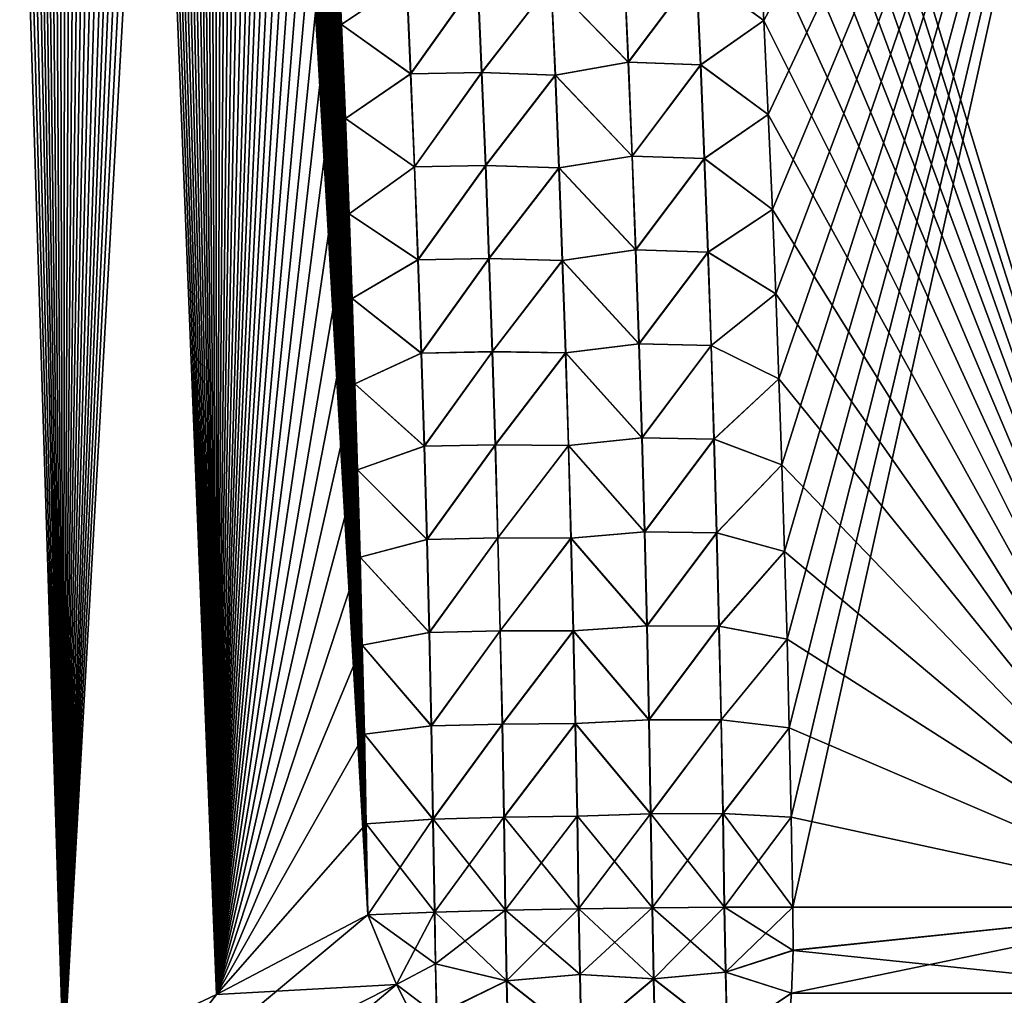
# Model space of a CAD drawing. Header units: metres. Extents: x -109 to 109, y -505 to 40.
# Tile 252 of 331: x 83.84 to 88.1, y -100.95 to -96.73. Entities that reach past the tile are written whole.
import ezdxf

# ---------------------------------------------------------------- set-up
doc = ezdxf.new("R2010")
doc.units = ezdxf.units.M
doc.layers.add('solid_K244224000C74', color=7, linetype='CONTINUOUS')

msp = doc.modelspace()

# ---------------------------------------------------------------- linework, layer by layer
at = {"layer": 'solid_K244224000C74'}
for points in [[(83.361465, -101.537476, 21.547916), (84.029671, -101.255295, 21.829725), (83.399841, -81.218079, 20.854233)], [(84.029671, -101.255295, 21.829725), (83.477341, -81.593956, 20.899754), (83.399841, -81.218079, 20.854233)], [(84.029671, -101.255295, 21.829725), (83.554245, -81.978004, 20.945732), (83.477341, -81.593956, 20.899754)], [(84.029671, -101.255295, 21.829725), (83.63044, -82.370728, 20.992132), (83.554245, -81.978004, 20.945732)], [(84.029671, -101.255295, 21.829725), (83.690857, -82.691277, 21.029539), (83.63044, -82.370728, 20.992132)], [(84.029671, -101.255295, 21.829725), (83.750961, -83.016876, 21.067247), (83.690857, -82.691277, 21.029539)], [(84.029671, -101.255295, 21.829725), (83.810692, -83.34771, 21.105238), (83.750961, -83.016876, 21.067247)], [(83.36142, -101.537498, -21.547897), (83.81076, -83.348076, -21.10528), (83.870041, -83.684433, -21.143518)], [(84.029671, -101.255295, 21.829725), (83.86998, -83.684067, 21.143478), (83.810692, -83.34771, 21.105238)], [(83.36142, -101.537498, -21.547897), (83.870041, -83.684433, -21.143518), (83.928795, -84.026604, -21.181978)], [(84.029671, -101.255295, 21.829725), (83.928734, -84.026245, 21.181938), (83.86998, -83.684067, 21.143478)], [(83.36142, -101.537498, -21.547897), (83.928795, -84.026604, -21.181978), (83.986938, -84.374878, -21.220625)], [(84.029671, -101.255295, 21.829725), (83.986885, -84.374527, 21.220587), (83.928734, -84.026245, 21.181938)], [(84.02964, -101.255302, -21.829714), (83.36142, -101.537498, -21.547897), (83.986938, -84.374878, -21.220625)], [(84.029671, -101.255295, 21.829725), (84.044334, -84.729202, 21.25939), (83.986885, -84.374527, 21.220587)], [(84.02964, -101.255302, -21.829714), (83.986938, -84.374878, -21.220625), (84.044395, -84.729553, -21.259426)], [(84.02964, -101.255302, -21.829714), (84.044395, -84.729553, -21.259426), (84.101273, -85.090256, -21.298418)], [(84.029671, -101.255295, 21.829725), (84.691742, -100.941628, 22.140448), (84.044334, -84.729202, 21.25939)], [(84.691742, -100.941628, 22.140448), (84.101219, -85.089912, 21.29838), (84.044334, -84.729202, 21.25939)], [(84.02964, -101.255302, -21.829714), (84.101273, -85.090256, -21.298418), (84.1577, -85.456604, -21.337633)], [(84.691742, -100.941628, 22.140448), (84.157646, -85.456261, 21.337597), (84.101219, -85.089912, 21.29838)], [(84.02964, -101.255302, -21.829714), (84.1577, -85.456604, -21.337633), (84.213562, -85.828926, -21.377028)], [(84.691742, -100.941628, 22.140448), (84.213509, -85.828598, 21.376991), (84.157646, -85.456261, 21.337597)], [(84.02964, -101.255302, -21.829714), (84.213562, -85.828926, -21.377028), (84.268745, -86.207573, -21.416553)], [(84.691742, -100.941628, 22.140448), (84.2687, -86.207245, 21.416521), (84.213509, -85.828598, 21.376991)], [(84.02964, -101.255302, -21.829714), (84.268745, -86.207573, -21.416553), (84.323151, -86.59288, -21.456167)], [(84.691742, -100.941628, 22.140448), (84.323105, -86.59256, 21.456135), (84.2687, -86.207245, 21.416521)], [(84.02964, -101.255302, -21.829714), (84.323151, -86.59288, -21.456167), (84.376663, -86.985191, -21.495817)], [(84.691742, -100.941628, 22.140448), (84.376625, -86.984886, 21.495787), (84.323105, -86.59256, 21.456135)], [(84.02964, -101.255302, -21.829714), (84.376663, -86.985191, -21.495817), (84.429222, -87.384727, -21.535469)], [(84.691742, -100.941628, 22.140448), (84.429184, -87.38443, 21.535439), (84.376625, -86.984886, 21.495787)], [(84.02964, -101.255302, -21.829714), (84.429222, -87.384727, -21.535469), (84.481125, -87.790657, -21.575232)], [(84.691742, -100.941628, 22.140448), (84.481087, -87.790359, 21.575203), (84.429184, -87.38443, 21.535439)], [(84.02964, -101.255302, -21.829714), (84.481125, -87.790657, -21.575232), (84.523857, -88.133858, -21.608437)], [(84.691742, -100.941628, 22.140448), (84.523819, -88.133568, 21.60841), (84.481087, -87.790359, 21.575203)], [(84.02964, -101.255302, -21.829714), (84.523857, -88.133858, -21.608437), (84.566017, -88.481789, -21.641665)], [(84.691742, -100.941628, 22.140448), (84.565979, -88.481506, 21.641638), (84.523819, -88.133568, 21.60841)], [(84.02964, -101.255302, -21.829714), (84.566017, -88.481789, -21.641665), (84.607521, -88.834686, -21.674873)], [(84.691742, -100.941628, 22.140448), (84.607491, -88.834419, 21.674849), (84.565979, -88.481506, 21.641638)], [(84.02964, -101.255302, -21.829714), (84.607521, -88.834686, -21.674873), (84.648293, -89.192787, -21.708025)], [(84.691742, -100.941628, 22.140448), (84.648262, -89.19252, 21.708), (84.607491, -88.834419, 21.674849)], [(84.02964, -101.255302, -21.829714), (84.648293, -89.192787, -21.708025), (84.68824, -89.556328, -21.741076)], [(84.691742, -100.941628, 22.140448), (84.688217, -89.556068, 21.741053), (84.648262, -89.19252, 21.708)], [(84.691734, -100.941628, -22.140444), (84.02964, -101.255302, -21.829714), (84.68824, -89.556328, -21.741076)], [(84.691742, -100.941628, 22.140448), (84.727264, -89.925278, 21.773964), (84.688217, -89.556068, 21.741053)], [(84.691734, -100.941628, -22.140444), (84.68824, -89.556328, -21.741076), (84.727287, -89.925529, -21.773985)], [(84.691734, -100.941628, -22.140444), (84.727287, -89.925529, -21.773985), (84.765488, -90.300262, -21.806774)], [(84.691742, -100.941628, 22.140448), (85.346046, -100.596848, 22.480244), (84.727264, -89.925278, 21.773964)], [(85.346046, -100.596848, 22.480244), (84.765465, -90.300018, 21.806753), (84.727264, -89.925278, 21.773964)], [(84.691734, -100.941628, -22.140444), (84.765488, -90.300262, -21.806774), (84.803123, -90.679855, -21.83955)], [(85.346046, -100.596848, 22.480244), (84.803101, -90.679619, 21.839531), (84.765465, -90.300018, 21.806753)], [(84.691734, -100.941628, -22.140444), (84.803123, -90.679855, -21.83955), (84.84008, -91.064537, -21.872265)], [(85.346046, -100.596848, 22.480244), (84.840065, -91.064308, 21.872246), (84.803101, -90.679619, 21.839531)], [(84.691734, -100.941628, -22.140444), (84.84008, -91.064537, -21.872265), (84.876251, -91.454597, -21.904863)], [(85.346046, -100.596848, 22.480244), (84.876236, -91.454384, 21.904844), (84.840065, -91.064308, 21.872246)], [(84.691734, -100.941628, -22.140444), (84.876251, -91.454597, -21.904863), (84.911522, -91.850319, -21.937284)], [(85.346046, -100.596848, 22.480244), (84.911499, -91.850105, 21.937267), (84.876236, -91.454384, 21.904844)], [(84.691734, -100.941628, -22.140444), (84.911522, -91.850319, -21.937284), (84.945763, -92.251984, -21.969469)], [(85.346046, -100.596848, 22.480244), (84.945747, -92.251778, 21.969452), (84.911499, -91.850105, 21.937267)], [(84.691734, -100.941628, -22.140444), (84.945763, -92.251984, -21.969469), (84.97422, -92.601204, -21.996822)], [(85.346046, -100.596848, 22.480244), (84.974205, -92.601006, 21.996807), (84.945747, -92.251778, 21.969452)], [(84.691734, -100.941628, -22.140444), (84.97422, -92.601204, -21.996822), (85.001762, -92.955177, -22.023922)], [(85.346046, -100.596848, 22.480244), (85.001747, -92.954987, 22.023909), (84.974205, -92.601006, 21.996807)], [(84.691734, -100.941628, -22.140444), (85.001762, -92.955177, -22.023922), (85.028381, -93.31395, -22.050755)], [(85.346046, -100.596848, 22.480244), (85.028374, -93.313766, 22.050741), (85.001747, -92.954987, 22.023909)], [(84.691734, -100.941628, -22.140444), (85.028381, -93.31395, -22.050755), (85.054413, -93.676796, -22.077467)], [(85.346046, -100.596848, 22.480244), (85.054405, -93.676628, 22.077456), (85.028374, -93.313766, 22.050741)], [(88.974266, -100.564568, 21.606056), (88.71682, -93.64727, 21.160151), (86.855568, -93.622734, 22.127859)], [(86.885307, -94.000488, 22.156088), (88.974266, -100.564568, 21.606056), (86.855568, -93.622734, 22.127859)], [(87.057281, -96.728882, -22.341957), (87.036674, -96.326912, -22.316542), (88.71682, -93.64727, -21.160152)], [(87.076645, -97.135704, -22.366919), (87.057281, -96.728882, -22.341957), (88.71682, -93.64727, -21.160152)], [(87.094719, -97.547363, -22.391384), (87.076645, -97.135704, -22.366919), (88.71682, -93.64727, -21.160152)], [(87.109474, -97.911545, -22.412355), (87.094719, -97.547363, -22.391384), (88.71682, -93.64727, -21.160152)], [(87.123215, -98.279434, -22.43289), (87.109474, -97.911545, -22.412355), (88.71682, -93.64727, -21.160152)], [(87.135925, -98.651031, -22.452959), (87.123215, -98.279434, -22.43289), (88.71682, -93.64727, -21.160152)], [(87.147591, -99.026329, -22.472536), (87.135925, -98.651031, -22.452959), (88.71682, -93.64727, -21.160152)], [(87.158203, -99.405334, -22.49159), (87.147591, -99.026329, -22.472536), (88.71682, -93.64727, -21.160152)], [(87.167732, -99.788048, -22.510096), (87.158203, -99.405334, -22.49159), (88.71682, -93.64727, -21.160152)], [(87.176163, -100.174454, -22.528019), (87.167732, -99.788048, -22.510096), (88.71682, -93.64727, -21.160152)], [(87.183487, -100.56456, -22.545332), (87.176163, -100.174454, -22.528019), (88.71682, -93.64727, -21.160152)], [(88.974266, -100.564568, -21.606056), (87.183487, -100.56456, -22.545332), (88.71682, -93.64727, -21.160152)], [(84.691734, -100.941628, -22.140444), (85.054413, -93.676796, -22.077467), (85.079834, -94.043777, -22.104044)], [(85.346046, -100.596848, 22.480244), (85.079819, -94.04361, 22.104033), (85.054405, -93.676628, 22.077456)], [(86.885307, -94.000488, 22.156088), (86.913986, -94.382919, 22.184025), (88.974266, -100.564568, 21.606056)], [(84.691734, -100.941628, -22.140444), (85.079834, -94.043777, -22.104044), (85.104523, -94.4151, -22.130434)], [(85.346046, -100.596848, 22.480244), (85.104515, -94.41494, 22.130424), (85.079819, -94.04361, 22.104033)], [(86.913986, -94.382919, 22.184025), (86.941536, -94.770248, 22.211676), (88.974266, -100.564568, 21.606056)], [(84.691734, -100.941628, -22.140444), (85.104523, -94.4151, -22.130434), (85.128395, -94.790977, -22.156584)], [(85.346046, -100.596848, 22.480244), (85.128387, -94.790833, 22.156572), (85.104515, -94.41494, 22.130424)], [(84.691734, -100.941628, -22.140444), (85.128395, -94.790977, -22.156584), (85.151337, -95.171638, -22.182436)], [(85.346046, -100.596848, 22.480244), (85.151329, -95.171501, 22.182428), (85.128387, -94.790833, 22.156572)], [(86.941536, -94.770248, 22.211676), (86.967178, -95.151695, 22.238289), (88.974266, -100.564568, 21.606056)], [(86.967178, -95.151695, 22.238289), (86.991615, -95.538155, 22.264641), (88.974266, -100.564568, 21.606056)], [(84.691734, -100.941628, -22.140444), (85.151337, -95.171638, -22.182436), (85.173256, -95.557289, -22.207941)], [(85.346046, -100.596848, 22.480244), (85.173248, -95.557167, 22.207933), (85.151329, -95.171501, 22.182428)], [(84.691734, -100.941628, -22.140444), (85.173256, -95.557289, -22.207941), (85.194031, -95.948158, -22.233044)], [(85.346046, -100.596848, 22.480244), (85.194031, -95.948044, 22.233036), (85.173248, -95.557167, 22.207933)], [(86.991615, -95.538155, 22.264641), (87.014801, -95.929825, 22.290728), (88.974266, -100.564568, 21.606056)], [(84.691734, -100.941628, -22.140444), (85.194031, -95.948158, -22.233044), (85.213577, -96.34446, -22.257687)], [(85.346046, -100.596848, 22.480244), (85.213577, -96.344345, 22.257681), (85.194031, -95.948044, 22.233036)], [(87.014801, -95.929825, 22.290728), (87.036667, -96.326851, 22.316538), (88.974266, -100.564568, 21.606056)], [(86.765984, -96.517281, 22.436129), (87.057281, -96.728828, 22.341955), (87.036667, -96.326851, 22.316538)], [(86.766953, -96.51725, -22.435839), (87.036674, -96.326912, -22.316542), (87.057281, -96.728882, -22.341957)], [(87.036667, -96.326851, 22.316538), (87.057281, -96.728828, 22.341955), (88.974266, -100.564568, 21.606056)], [(84.691734, -100.941628, -22.140444), (85.213577, -96.34446, -22.257687), (85.231804, -96.746376, -22.281822)], [(85.346046, -100.596848, 22.480244), (85.231796, -96.746284, 22.281816), (85.213577, -96.344345, 22.257681)], [(85.51255, -96.556816, 22.402103), (85.213577, -96.344345, 22.257681), (85.231796, -96.746284, 22.281816)], [(85.513611, -96.55674, -22.402485), (85.231804, -96.746376, -22.281822), (85.213577, -96.34446, -22.257687)], [(86.137939, -96.565979, 22.521965), (86.471504, -96.909714, 22.527529), (86.45359, -96.503838, 22.501854)], [(86.139046, -96.565918, -22.521992), (86.454659, -96.503792, -22.501711), (86.472595, -96.909668, -22.527384)], [(86.45359, -96.503838, 22.501854), (86.471504, -96.909714, 22.527529), (86.765984, -96.517281, 22.436129)], [(86.472595, -96.909668, -22.527384), (86.454659, -96.503792, -22.501711), (86.766953, -96.51725, -22.435839)], [(85.51255, -96.556816, 22.402103), (85.231796, -96.746284, 22.281816), (85.530426, -96.959358, 22.426493)], [(85.513611, -96.55674, -22.402485), (85.531494, -96.959282, -22.42688), (85.231804, -96.746376, -22.281822)], [(85.51255, -96.556816, 22.402103), (85.530426, -96.959358, 22.426493), (85.820175, -96.552505, 22.486444)], [(85.821281, -96.552437, -22.48665), (85.531494, -96.959282, -22.42688), (85.513611, -96.55674, -22.402485)], [(85.530426, -96.959358, 22.426493), (85.837883, -96.95462, 22.511131), (85.820175, -96.552505, 22.486444)], [(85.821281, -96.552437, -22.48665), (85.839005, -96.954559, -22.511341), (85.531494, -96.959282, -22.42688)], [(86.137939, -96.565979, 22.521965), (85.820175, -96.552505, 22.486444), (85.837883, -96.95462, 22.511131)], [(86.139046, -96.565918, -22.521992), (85.839005, -96.954559, -22.511341), (85.821281, -96.552437, -22.48665)], [(86.471504, -96.909714, 22.527529), (86.783844, -96.921608, 22.462009), (86.765984, -96.517281, 22.436129)], [(86.472595, -96.909668, -22.527384), (86.766953, -96.51725, -22.435839), (86.784828, -96.921577, -22.461712)], [(86.765984, -96.517281, 22.436129), (86.783844, -96.921608, 22.462009), (87.057281, -96.728828, 22.341955)], [(86.784828, -96.921577, -22.461712), (86.766953, -96.51725, -22.435839), (87.057281, -96.728882, -22.341957)], [(86.137939, -96.565979, 22.521965), (85.837883, -96.95462, 22.511131), (86.155434, -96.966095, 22.546829)], [(86.156555, -96.966042, -22.54686), (85.839005, -96.954559, -22.511341), (86.139046, -96.565918, -22.521992)], [(86.137939, -96.565979, 22.521965), (86.155434, -96.966095, 22.546829), (86.471504, -96.909714, 22.527529)], [(86.156555, -96.966042, -22.54686), (86.139046, -96.565918, -22.521992), (86.472595, -96.909668, -22.527384)], [(84.691734, -100.941628, -22.140444), (85.231804, -96.746376, -22.281822), (85.24884, -97.153625, -22.305515)], [(85.346046, -100.596848, 22.480244), (85.24884, -97.153542, 22.30551), (85.231796, -96.746284, 22.281816)], [(85.530426, -96.959358, 22.426493), (85.231796, -96.746284, 22.281816), (85.24884, -97.153542, 22.30551)], [(85.531494, -96.959282, -22.42688), (85.24884, -97.153625, -22.305515), (85.231804, -96.746376, -22.281822)], [(86.783844, -96.921608, 22.462009), (87.076637, -97.135651, 22.366915), (87.057281, -96.728828, 22.341955)], [(86.784828, -96.921577, -22.461712), (87.057281, -96.728882, -22.341957), (87.076645, -97.135704, -22.366919)], [(87.057281, -96.728828, 22.341955), (87.076637, -97.135651, 22.366915), (88.974266, -100.564568, 21.606056)], [(86.155434, -96.966095, 22.546829), (86.488121, -97.315689, 22.552399), (86.471504, -96.909714, 22.527529)], [(86.156555, -96.966042, -22.54686), (86.472595, -96.909668, -22.527384), (86.489235, -97.315651, -22.552254)], [(86.471504, -96.909714, 22.527529), (86.488121, -97.315689, 22.552399), (86.783844, -96.921608, 22.462009)], [(86.489235, -97.315651, -22.552254), (86.472595, -96.909668, -22.527384), (86.784828, -96.921577, -22.461712)], [(86.488121, -97.315689, 22.552399), (86.800407, -97.326027, 22.487068), (86.783844, -96.921608, 22.462009)], [(86.489235, -97.315651, -22.552254), (86.784828, -96.921577, -22.461712), (86.801422, -97.326004, -22.486765)], [(86.783844, -96.921608, 22.462009), (86.800407, -97.326027, 22.487068), (87.076637, -97.135651, 22.366915)], [(86.801422, -97.326004, -22.486765), (86.784828, -96.921577, -22.461712), (87.076645, -97.135704, -22.366919)], [(85.531494, -96.959282, -22.42688), (85.548088, -97.361938, -22.450558), (85.24884, -97.153625, -22.305515)], [(85.530426, -96.959358, 22.426493), (85.24884, -97.153542, 22.30551), (85.546997, -97.362015, 22.450165)], [(85.530426, -96.959358, 22.426493), (85.546997, -97.362015, 22.450165), (85.837883, -96.95462, 22.511131)], [(85.839005, -96.954559, -22.511341), (85.548088, -97.361938, -22.450558), (85.531494, -96.959282, -22.42688)], [(85.546997, -97.362015, 22.450165), (85.854309, -97.356842, 22.535076), (85.837883, -96.95462, 22.511131)], [(85.839005, -96.954559, -22.511341), (85.855446, -97.356781, -22.535292), (85.548088, -97.361938, -22.450558)], [(86.155434, -96.966095, 22.546829), (85.837883, -96.95462, 22.511131), (85.854309, -97.356842, 22.535076)], [(86.156555, -96.966042, -22.54686), (85.855446, -97.356781, -22.535292), (85.839005, -96.954559, -22.511341)], [(86.155434, -96.966095, 22.546829), (85.854309, -97.356842, 22.535076), (86.171661, -97.36631, 22.570938)], [(86.172806, -97.366257, -22.570971), (85.855446, -97.356781, -22.535292), (86.156555, -96.966042, -22.54686)], [(86.155434, -96.966095, 22.546829), (86.171661, -97.36631, 22.570938), (86.488121, -97.315689, 22.552399)], [(86.172806, -97.366257, -22.570971), (86.156555, -96.966042, -22.54686), (86.489235, -97.315651, -22.552254)], [(86.800407, -97.326027, 22.487068), (87.094719, -97.547325, 22.391382), (87.076637, -97.135651, 22.366915)], [(86.801422, -97.326004, -22.486765), (87.076645, -97.135704, -22.366919), (87.094719, -97.547363, -22.391384)], [(87.076637, -97.135651, 22.366915), (87.094719, -97.547325, 22.391382), (88.974266, -100.564568, 21.606056)], [(84.691734, -100.941628, -22.140444), (85.24884, -97.153625, -22.305515), (85.264793, -97.566025, -22.328802)], [(85.346046, -100.596848, 22.480244), (85.264786, -97.565941, 22.328798), (85.24884, -97.153542, 22.30551)], [(85.546997, -97.362015, 22.450165), (85.24884, -97.153542, 22.30551), (85.264786, -97.565941, 22.328798)], [(85.548088, -97.361938, -22.450558), (85.264793, -97.566025, -22.328802), (85.24884, -97.153625, -22.305515)], [(86.171661, -97.36631, 22.570938), (86.503448, -97.721764, 22.576464), (86.488121, -97.315689, 22.552399)], [(86.172806, -97.366257, -22.570971), (86.489235, -97.315651, -22.552254), (86.504578, -97.721725, -22.576317)], [(86.488121, -97.315689, 22.552399), (86.503448, -97.721764, 22.576464), (86.800407, -97.326027, 22.487068)], [(86.504578, -97.721725, -22.576317), (86.489235, -97.315651, -22.552254), (86.801422, -97.326004, -22.486765)], [(85.546997, -97.362015, 22.450165), (85.264786, -97.565941, 22.328798), (85.562286, -97.764771, 22.473112)], [(85.548088, -97.361938, -22.450558), (85.563393, -97.764702, -22.473513), (85.264793, -97.566025, -22.328802)], [(85.546997, -97.362015, 22.450165), (85.562286, -97.764771, 22.473112), (85.854309, -97.356842, 22.535076)], [(85.855446, -97.356781, -22.535292), (85.563393, -97.764702, -22.473513), (85.548088, -97.361938, -22.450558)], [(85.562286, -97.764771, 22.473112), (85.869461, -97.759163, 22.558279), (85.854309, -97.356842, 22.535076)], [(85.855446, -97.356781, -22.535292), (85.870613, -97.759102, -22.558498), (85.563393, -97.764702, -22.473513)], [(86.171661, -97.36631, 22.570938), (85.854309, -97.356842, 22.535076), (85.869461, -97.759163, 22.558279)], [(86.172806, -97.366257, -22.570971), (85.870613, -97.759102, -22.558498), (85.855446, -97.356781, -22.535292)], [(86.503448, -97.721764, 22.576464), (86.815681, -97.730545, 22.511305), (86.800407, -97.326027, 22.487068)], [(86.504578, -97.721725, -22.576317), (86.801422, -97.326004, -22.486765), (86.816727, -97.730522, -22.510996)], [(86.800407, -97.326027, 22.487068), (86.815681, -97.730545, 22.511305), (87.094719, -97.547325, 22.391382)], [(86.816727, -97.730522, -22.510996), (86.801422, -97.326004, -22.486765), (87.094719, -97.547363, -22.391384)], [(86.171661, -97.36631, 22.570938), (85.869461, -97.759163, 22.558279), (86.186638, -97.766617, 22.594286)], [(86.187798, -97.766571, -22.59432), (85.870613, -97.759102, -22.558498), (86.172806, -97.366257, -22.570971)], [(86.171661, -97.36631, 22.570938), (86.186638, -97.766617, 22.594286), (86.503448, -97.721764, 22.576464)], [(86.187798, -97.766571, -22.59432), (86.172806, -97.366257, -22.570971), (86.504578, -97.721725, -22.576317)], [(84.691734, -100.941628, -22.140444), (85.264793, -97.566025, -22.328802), (85.277855, -97.931084, -22.348845)], [(85.346046, -100.596848, 22.480244), (85.277847, -97.931015, 22.348841), (85.264786, -97.565941, 22.328798)], [(85.562286, -97.764771, 22.473112), (85.264786, -97.565941, 22.328798), (85.277847, -97.931015, 22.348841)], [(85.563393, -97.764702, -22.473513), (85.277855, -97.931084, -22.348845), (85.264793, -97.566025, -22.328802)], [(86.815681, -97.730545, 22.511305), (87.109474, -97.911507, 22.412354), (87.094719, -97.547325, 22.391382)], [(86.816727, -97.730522, -22.510996), (87.094719, -97.547363, -22.391384), (87.109474, -97.911545, -22.412355)], [(87.094719, -97.547325, 22.391382), (87.109474, -97.911507, 22.412354), (88.974266, -100.564568, 21.606056)], [(86.186638, -97.766617, 22.594286), (86.517479, -98.127922, 22.599722), (86.503448, -97.721764, 22.576464)], [(86.187798, -97.766571, -22.59432), (86.504578, -97.721725, -22.576317), (86.518631, -98.127892, -22.599573)], [(86.503448, -97.721764, 22.576464), (86.517479, -98.127922, 22.599722), (86.815681, -97.730545, 22.511305)], [(86.518631, -98.127892, -22.599573), (86.504578, -97.721725, -22.576317), (86.816727, -97.730522, -22.510996)], [(86.517479, -98.127922, 22.599722), (86.829681, -98.135147, 22.534718), (86.815681, -97.730545, 22.511305)], [(86.518631, -98.127892, -22.599573), (86.816727, -97.730522, -22.510996), (86.830742, -98.135124, -22.534403)], [(86.815681, -97.730545, 22.511305), (86.829681, -98.135147, 22.534718), (87.109474, -97.911507, 22.412354)], [(86.830742, -98.135124, -22.534403), (86.816727, -97.730522, -22.510996), (87.109474, -97.911545, -22.412355)], [(85.562286, -97.764771, 22.473112), (85.277847, -97.931015, 22.348841), (85.576294, -98.167618, 22.495337)], [(85.563393, -97.764702, -22.473513), (85.577408, -98.167549, -22.495743), (85.277855, -97.931084, -22.348845)], [(85.562286, -97.764771, 22.473112), (85.576294, -98.167618, 22.495337), (85.869461, -97.759163, 22.558279)], [(85.870613, -97.759102, -22.558498), (85.577408, -98.167549, -22.495743), (85.563393, -97.764702, -22.473513)], [(85.576294, -98.167618, 22.495337), (85.883339, -98.161575, 22.580734), (85.869461, -97.759163, 22.558279)], [(85.870613, -97.759102, -22.558498), (85.884506, -98.161514, -22.580957), (85.577408, -98.167549, -22.495743)], [(86.186638, -97.766617, 22.594286), (85.869461, -97.759163, 22.558279), (85.883339, -98.161575, 22.580734)], [(86.187798, -97.766571, -22.59432), (85.884506, -98.161514, -22.580957), (85.870613, -97.759102, -22.558498)], [(86.186638, -97.766617, 22.594286), (85.883339, -98.161575, 22.580734), (86.200356, -98.167015, 22.616873)], [(86.20153, -98.166969, -22.616909), (85.884506, -98.161514, -22.580957), (86.187798, -97.766571, -22.59432)], [(86.186638, -97.766617, 22.594286), (86.200356, -98.167015, 22.616873), (86.517479, -98.127922, 22.599722)], [(86.20153, -98.166969, -22.616909), (86.187798, -97.766571, -22.59432), (86.518631, -98.127892, -22.599573)], [(86.829681, -98.135147, 22.534718), (87.123215, -98.279404, 22.432888), (87.109474, -97.911507, 22.412354)], [(86.830742, -98.135124, -22.534403), (87.109474, -97.911545, -22.412355), (87.123215, -98.279434, -22.43289)], [(87.109474, -97.911507, 22.412354), (87.123215, -98.279404, 22.432888), (88.974266, -100.564568, 21.606056)], [(84.691734, -100.941628, -22.140444), (85.277855, -97.931084, -22.348845), (85.290085, -98.300095, -22.368572)], [(85.346046, -100.596848, 22.480244), (85.290085, -98.300034, 22.36857), (85.277847, -97.931015, 22.348841)], [(85.576294, -98.167618, 22.495337), (85.277847, -97.931015, 22.348841), (85.290085, -98.300034, 22.36857)], [(85.577408, -98.167549, -22.495743), (85.290085, -98.300095, -22.368572), (85.277855, -97.931084, -22.348845)], [(86.200356, -98.167015, 22.616873), (86.530235, -98.534172, 22.622171), (86.517479, -98.127922, 22.599722)], [(86.20153, -98.166969, -22.616909), (86.518631, -98.127892, -22.599573), (86.531403, -98.534142, -22.622021)], [(86.517479, -98.127922, 22.599722), (86.530235, -98.534172, 22.622171), (86.829681, -98.135147, 22.534718)], [(86.531403, -98.534142, -22.622021), (86.518631, -98.127892, -22.599573), (86.830742, -98.135124, -22.534403)], [(85.577408, -98.167549, -22.495743), (85.590141, -98.570496, -22.517248), (85.290085, -98.300095, -22.368572)], [(85.576294, -98.167618, 22.495337), (85.290085, -98.300034, 22.36857), (85.589012, -98.570557, 22.516836)], [(85.576294, -98.167618, 22.495337), (85.589012, -98.570557, 22.516836), (85.883339, -98.161575, 22.580734)], [(85.884506, -98.161514, -22.580957), (85.590141, -98.570496, -22.517248), (85.577408, -98.167549, -22.495743)], [(85.589012, -98.570557, 22.516836), (85.895958, -98.564072, 22.602444), (85.883339, -98.161575, 22.580734)], [(85.884506, -98.161514, -22.580957), (85.897133, -98.564018, -22.602671), (85.590141, -98.570496, -22.517248)], [(86.200356, -98.167015, 22.616873), (85.883339, -98.161575, 22.580734), (85.895958, -98.564072, 22.602444)], [(86.20153, -98.166969, -22.616909), (85.897133, -98.564018, -22.602671), (85.884506, -98.161514, -22.580957)], [(86.200356, -98.167015, 22.616873), (85.895958, -98.564072, 22.602444), (86.21283, -98.567497, 22.638697)], [(86.21402, -98.567459, -22.638733), (85.897133, -98.564018, -22.602671), (86.20153, -98.166969, -22.616909)], [(86.200356, -98.167015, 22.616873), (86.21283, -98.567497, 22.638697), (86.530235, -98.534172, 22.622171)], [(86.21402, -98.567459, -22.638733), (86.20153, -98.166969, -22.616909), (86.531403, -98.534142, -22.622021)], [(86.530235, -98.534172, 22.622171), (86.8424, -98.539833, 22.557304), (86.829681, -98.135147, 22.534718)], [(86.531403, -98.534142, -22.622021), (86.830742, -98.135124, -22.534403), (86.843491, -98.539818, -22.556982)], [(86.829681, -98.135147, 22.534718), (86.8424, -98.539833, 22.557304), (87.123215, -98.279404, 22.432888)], [(86.843491, -98.539818, -22.556982), (86.830742, -98.135124, -22.534403), (87.123215, -98.279434, -22.43289)], [(84.691734, -100.941628, -22.140444), (85.290085, -98.300095, -22.368572), (85.301483, -98.673035, -22.387985)], [(85.346046, -100.596848, 22.480244), (85.301483, -98.672981, 22.387981), (85.290085, -98.300034, 22.36857)], [(85.589012, -98.570557, 22.516836), (85.290085, -98.300034, 22.36857), (85.301483, -98.672981, 22.387981)], [(85.590141, -98.570496, -22.517248), (85.301483, -98.673035, -22.387985), (85.290085, -98.300095, -22.368572)], [(86.8424, -98.539833, 22.557304), (87.135925, -98.651001, 22.452959), (87.123215, -98.279404, 22.432888)], [(86.843491, -98.539818, -22.556982), (87.123215, -98.279434, -22.43289), (87.135925, -98.651031, -22.452959)], [(87.123215, -98.279404, 22.432888), (87.135925, -98.651001, 22.452959), (88.974266, -100.564568, 21.606056)], [(86.21283, -98.567497, 22.638697), (86.541702, -98.940498, 22.643808), (86.530235, -98.534172, 22.622171)], [(86.21402, -98.567459, -22.638733), (86.531403, -98.534142, -22.622021), (86.542892, -98.940475, -22.643658)], [(86.530235, -98.534172, 22.622171), (86.541702, -98.940498, 22.643808), (86.8424, -98.539833, 22.557304)], [(86.542892, -98.940475, -22.643658), (86.531403, -98.534142, -22.622021), (86.843491, -98.539818, -22.556982)], [(86.541702, -98.940498, 22.643808), (86.853844, -98.944603, 22.579063), (86.8424, -98.539833, 22.557304)], [(86.542892, -98.940475, -22.643658), (86.843491, -98.539818, -22.556982), (86.854958, -98.94458, -22.578733)], [(86.8424, -98.539833, 22.557304), (86.853844, -98.944603, 22.579063), (87.135925, -98.651001, 22.452959)], [(86.854958, -98.94458, -22.578733), (86.843491, -98.539818, -22.556982), (87.135925, -98.651031, -22.452959)], [(85.590141, -98.570496, -22.517248), (85.601601, -98.973526, -22.538025), (85.301483, -98.673035, -22.387985)], [(85.589012, -98.570557, 22.516836), (85.301483, -98.672981, 22.387981), (85.600464, -98.973579, 22.537605)], [(85.589012, -98.570557, 22.516836), (85.600464, -98.973579, 22.537605), (85.895958, -98.564072, 22.602444)], [(85.897133, -98.564018, -22.602671), (85.601601, -98.973526, -22.538025), (85.590141, -98.570496, -22.517248)], [(85.600464, -98.973579, 22.537605), (85.907303, -98.966652, 22.623404), (85.895958, -98.564072, 22.602444)], [(85.897133, -98.564018, -22.602671), (85.908493, -98.966606, -22.623634), (85.601601, -98.973526, -22.538025)], [(86.21283, -98.567497, 22.638697), (85.895958, -98.564072, 22.602444), (85.907303, -98.966652, 22.623404)], [(86.21402, -98.567459, -22.638733), (85.908493, -98.966606, -22.623634), (85.897133, -98.564018, -22.602671)], [(86.21283, -98.567497, 22.638697), (85.907303, -98.966652, 22.623404), (86.224052, -98.968063, 22.659756)], [(86.225266, -98.968025, -22.659794), (85.908493, -98.966606, -22.623634), (86.21402, -98.567459, -22.638733)], [(86.21283, -98.567497, 22.638697), (86.224052, -98.968063, 22.659756), (86.541702, -98.940498, 22.643808)], [(86.225266, -98.968025, -22.659794), (86.21402, -98.567459, -22.638733), (86.542892, -98.940475, -22.643658)], [(84.691734, -100.941628, -22.140444), (85.301483, -98.673035, -22.387985), (85.31205, -99.049919, -22.40708)], [(85.346046, -100.596848, 22.480244), (85.31205, -99.049881, 22.407076), (85.301483, -98.672981, 22.387981)], [(85.600464, -98.973579, 22.537605), (85.301483, -98.672981, 22.387981), (85.31205, -99.049881, 22.407076)], [(85.601601, -98.973526, -22.538025), (85.31205, -99.049919, -22.40708), (85.301483, -98.673035, -22.387985)], [(86.853844, -98.944603, 22.579063), (87.147591, -99.026306, 22.472536), (87.135925, -98.651001, 22.452959)], [(86.854958, -98.94458, -22.578733), (87.135925, -98.651031, -22.452959), (87.147591, -99.026329, -22.472536)], [(87.135925, -98.651001, 22.452959), (87.147591, -99.026306, 22.472536), (88.974266, -100.564568, 21.606056)], [(86.224052, -98.968063, 22.659756), (86.551903, -99.346909, 22.664633), (86.541702, -98.940498, 22.643808)], [(86.225266, -98.968025, -22.659794), (86.542892, -98.940475, -22.643658), (86.553108, -99.346886, -22.66448)], [(86.541702, -98.940498, 22.643808), (86.551903, -99.346909, 22.664633), (86.853844, -98.944603, 22.579063)], [(86.553108, -99.346886, -22.66448), (86.542892, -98.940475, -22.643658), (86.854958, -98.94458, -22.578733)], [(85.601601, -98.973526, -22.538025), (85.611794, -99.376625, -22.558069), (85.31205, -99.049919, -22.40708)], [(85.600464, -98.973579, 22.537605), (85.31205, -99.049881, 22.407076), (85.610641, -99.376678, 22.557646)], [(85.600464, -98.973579, 22.537605), (85.610641, -99.376678, 22.557646), (85.907303, -98.966652, 22.623404)], [(85.908493, -98.966606, -22.623634), (85.611794, -99.376625, -22.558069), (85.601601, -98.973526, -22.538025)], [(85.610641, -99.376678, 22.557646), (85.917397, -99.369308, 22.643612), (85.907303, -98.966652, 22.623404)], [(85.908493, -98.966606, -22.623634), (85.918602, -99.36927, -22.643847), (85.611794, -99.376625, -22.558069)], [(86.224052, -98.968063, 22.659756), (85.907303, -98.966652, 22.623404), (85.917397, -99.369308, 22.643612)], [(86.225266, -98.968025, -22.659794), (85.918602, -99.36927, -22.643847), (85.908493, -98.966606, -22.623634)], [(86.224052, -98.968063, 22.659756), (85.917397, -99.369308, 22.643612), (86.234047, -99.368698, 22.680046)], [(86.235268, -99.368668, -22.680086), (85.918602, -99.36927, -22.643847), (86.225266, -98.968025, -22.659794)], [(86.224052, -98.968063, 22.659756), (86.234047, -99.368698, 22.680046), (86.551903, -99.346909, 22.664633)], [(86.235268, -99.368668, -22.680086), (86.225266, -98.968025, -22.659794), (86.553108, -99.346886, -22.66448)], [(86.551903, -99.346909, 22.664633), (86.864021, -99.349442, 22.599991), (86.853844, -98.944603, 22.579063)], [(86.553108, -99.346886, -22.66448), (86.854958, -98.94458, -22.578733), (86.865166, -99.349426, -22.599655)], [(86.853844, -98.944603, 22.579063), (86.864021, -99.349442, 22.599991), (87.147591, -99.026306, 22.472536)], [(86.865166, -99.349426, -22.599655), (86.854958, -98.94458, -22.578733), (87.147591, -99.026329, -22.472536)], [(86.864021, -99.349442, 22.599991), (87.158203, -99.405319, 22.49159), (87.147591, -99.026306, 22.472536)], [(87.147591, -99.026306, 22.472536), (87.158203, -99.405319, 22.49159), (88.974266, -100.564568, 21.606056)], [(84.691734, -100.941628, -22.140444), (85.31205, -99.049919, -22.40708), (85.321793, -99.43074, -22.425854)], [(85.346046, -100.596848, 22.480244), (85.321793, -99.43071, 22.425852), (85.31205, -99.049881, 22.407076)], [(85.610641, -99.376678, 22.557646), (85.31205, -99.049881, 22.407076), (85.321793, -99.43071, 22.425852)], [(85.611794, -99.376625, -22.558069), (85.321793, -99.43074, -22.425854), (85.31205, -99.049919, -22.40708)], [(86.865166, -99.349426, -22.599655), (87.147591, -99.026329, -22.472536), (87.158203, -99.405334, -22.49159)], [(86.234047, -99.368698, 22.680046), (86.560837, -99.753387, 22.684643), (86.551903, -99.346909, 22.664633)], [(86.235268, -99.368668, -22.680086), (86.553108, -99.346886, -22.66448), (86.562065, -99.753365, -22.684488)], [(86.551903, -99.346909, 22.664633), (86.560837, -99.753387, 22.684643), (86.864021, -99.349442, 22.599991)], [(86.562065, -99.753365, -22.684488), (86.553108, -99.346886, -22.66448), (86.865166, -99.349426, -22.599655)], [(86.560837, -99.753387, 22.684643), (86.87294, -99.754349, 22.620089), (86.864021, -99.349442, 22.599991)], [(86.562065, -99.753365, -22.684488), (86.865166, -99.349426, -22.599655), (86.874115, -99.754341, -22.619745)], [(86.864021, -99.349442, 22.599991), (86.87294, -99.754349, 22.620089), (87.158203, -99.405319, 22.49159)], [(86.874115, -99.754341, -22.619745), (86.865166, -99.349426, -22.599655), (87.158203, -99.405334, -22.49159)], [(85.611794, -99.376625, -22.558069), (85.62072, -99.779808, -22.577383), (85.321793, -99.43074, -22.425854)], [(85.610641, -99.376678, 22.557646), (85.321793, -99.43071, 22.425852), (85.619553, -99.779854, 22.576954)], [(85.610641, -99.376678, 22.557646), (85.619553, -99.779854, 22.576954), (85.917397, -99.369308, 22.643612)], [(85.918602, -99.36927, -22.643847), (85.62072, -99.779808, -22.577383), (85.611794, -99.376625, -22.558069)], [(85.619553, -99.779854, 22.576954), (85.926239, -99.772041, 22.663065), (85.917397, -99.369308, 22.643612)], [(85.918602, -99.36927, -22.643847), (85.92746, -99.772003, -22.663305), (85.62072, -99.779808, -22.577383)], [(86.234047, -99.368698, 22.680046), (85.917397, -99.369308, 22.643612), (85.926239, -99.772041, 22.663065)], [(86.235268, -99.368668, -22.680086), (85.92746, -99.772003, -22.663305), (85.918602, -99.36927, -22.643847)], [(86.234047, -99.368698, 22.680046), (85.926239, -99.772041, 22.663065), (86.242798, -99.769409, 22.699568)], [(86.244041, -99.769379, -22.69961), (85.92746, -99.772003, -22.663305), (86.235268, -99.368668, -22.680086)], [(86.234047, -99.368698, 22.680046), (86.242798, -99.769409, 22.699568), (86.560837, -99.753387, 22.684643)], [(86.244041, -99.769379, -22.69961), (86.235268, -99.368668, -22.680086), (86.562065, -99.753365, -22.684488)], [(86.87294, -99.754349, 22.620089), (87.167732, -99.788033, 22.510096), (87.158203, -99.405319, 22.49159)], [(86.874115, -99.754341, -22.619745), (87.158203, -99.405334, -22.49159), (87.167732, -99.788048, -22.510096)], [(87.158203, -99.405319, 22.49159), (87.167732, -99.788033, 22.510096), (88.974266, -100.564568, 21.606056)], [(84.691734, -100.941628, -22.140444), (85.321793, -99.43074, -22.425854), (85.330704, -99.815506, -22.444307)], [(85.346046, -100.596848, 22.480244), (85.330704, -99.815483, 22.444305), (85.321793, -99.43071, 22.425852)], [(85.619553, -99.779854, 22.576954), (85.321793, -99.43071, 22.425852), (85.330704, -99.815483, 22.444305)], [(85.62072, -99.779808, -22.577383), (85.330704, -99.815506, -22.444307), (85.321793, -99.43074, -22.425854)], [(85.62072, -99.779808, -22.577383), (85.628387, -100.183052, -22.595963), (85.330704, -99.815506, -22.444307)], [(85.619553, -99.779854, 22.576954), (85.330704, -99.815483, 22.444305), (85.627205, -100.183098, 22.595526)], [(85.619553, -99.779854, 22.576954), (85.627205, -100.183098, 22.595526), (85.926239, -99.772041, 22.663065)], [(85.92746, -99.772003, -22.663305), (85.628387, -100.183052, -22.595963), (85.62072, -99.779808, -22.577383)], [(85.627205, -100.183098, 22.595526), (85.93383, -100.174835, 22.681765), (85.926239, -99.772041, 22.663065)], [(85.92746, -99.772003, -22.663305), (85.935066, -100.174805, -22.682007), (85.628387, -100.183052, -22.595963)], [(86.242798, -99.769409, 22.699568), (85.926239, -99.772041, 22.663065), (85.93383, -100.174835, 22.681765)], [(86.244041, -99.769379, -22.69961), (85.935066, -100.174805, -22.682007), (85.92746, -99.772003, -22.663305)], [(86.242798, -99.769409, 22.699568), (85.93383, -100.174835, 22.681765), (86.250328, -100.170181, 22.718321)], [(86.251587, -100.170158, -22.718363), (85.935066, -100.174805, -22.682007), (86.244041, -99.769379, -22.69961)], [(86.242798, -99.769409, 22.699568), (86.568504, -100.159927, 22.703836), (86.560837, -99.753387, 22.684643)], [(86.242798, -99.769409, 22.699568), (86.250328, -100.170181, 22.718321), (86.568504, -100.159927, 22.703836)], [(86.244041, -99.769379, -22.69961), (86.562065, -99.753365, -22.684488), (86.569748, -100.159912, -22.70368)], [(86.251587, -100.170158, -22.718363), (86.244041, -99.769379, -22.69961), (86.569748, -100.159912, -22.70368)], [(86.560837, -99.753387, 22.684643), (86.568504, -100.159927, 22.703836), (86.87294, -99.754349, 22.620089)], [(86.569748, -100.159912, -22.70368), (86.562065, -99.753365, -22.684488), (86.874115, -99.754341, -22.619745)], [(86.568504, -100.159927, 22.703836), (86.880608, -100.159325, 22.639351), (86.87294, -99.754349, 22.620089)], [(86.569748, -100.159912, -22.70368), (86.874115, -99.754341, -22.619745), (86.881798, -100.159317, -22.639002)], [(86.87294, -99.754349, 22.620089), (86.880608, -100.159325, 22.639351), (87.167732, -99.788033, 22.510096)], [(86.881798, -100.159317, -22.639002), (86.874115, -99.754341, -22.619745), (87.167732, -99.788048, -22.510096)], [(86.880608, -100.159325, 22.639351), (87.176163, -100.174446, 22.528019), (87.167732, -99.788033, 22.510096)], [(86.881798, -100.159317, -22.639002), (87.167732, -99.788048, -22.510096), (87.176163, -100.174454, -22.528019)], [(87.167732, -99.788033, 22.510096), (87.176163, -100.174446, 22.528019), (88.974266, -100.564568, 21.606056)], [(84.691734, -100.941628, -22.140444), (85.330704, -99.815506, -22.444307), (85.338791, -100.204201, -22.462437)], [(85.346046, -100.596848, 22.480244), (85.338791, -100.204193, 22.462437), (85.330704, -99.815483, 22.444305)], [(85.627205, -100.183098, 22.595526), (85.330704, -99.815483, 22.444305), (85.338791, -100.204193, 22.462437)], [(85.628387, -100.183052, -22.595963), (85.338791, -100.204201, -22.462437), (85.330704, -99.815506, -22.444307)], [(85.627205, -100.183098, 22.595526), (85.633598, -100.586403, 22.613363), (85.93383, -100.174835, 22.681765)], [(85.935066, -100.174805, -22.682007), (85.941429, -100.57766, -22.699953), (85.628387, -100.183052, -22.595963)], [(85.633598, -100.586403, 22.613363), (85.940178, -100.57769, 22.699707), (85.93383, -100.174835, 22.681765)], [(86.250328, -100.170181, 22.718321), (85.93383, -100.174835, 22.681765), (85.940178, -100.57769, 22.699707)], [(86.251587, -100.170158, -22.718363), (86.257896, -100.570992, -22.736345), (85.935066, -100.174805, -22.682007)], [(86.257896, -100.570992, -22.736345), (85.941429, -100.57766, -22.699953), (85.935066, -100.174805, -22.682007)], [(86.250328, -100.170181, 22.718321), (85.940178, -100.57769, 22.699707), (86.256622, -100.571014, 22.7363)], [(86.250328, -100.170181, 22.718321), (86.256622, -100.571014, 22.7363), (86.568504, -100.159927, 22.703836)], [(86.251587, -100.170158, -22.718363), (86.569748, -100.159912, -22.70368), (86.576172, -100.566521, -22.722054)], [(86.251587, -100.170158, -22.718363), (86.576172, -100.566521, -22.722054), (86.257896, -100.570992, -22.736345)], [(86.256622, -100.571014, 22.7363), (86.574913, -100.566528, 22.722212), (86.568504, -100.159927, 22.703836)], [(86.568504, -100.159927, 22.703836), (86.574913, -100.566528, 22.722212), (86.880608, -100.159325, 22.639351)], [(86.569748, -100.159912, -22.70368), (86.881798, -100.159317, -22.639002), (86.888176, -100.564362, -22.657442)], [(86.569748, -100.159912, -22.70368), (86.888176, -100.564362, -22.657442), (86.576172, -100.566521, -22.722054)], [(86.574913, -100.566528, 22.722212), (86.886948, -100.564362, 22.657799), (86.880608, -100.159325, 22.639351)], [(86.880608, -100.159325, 22.639351), (86.886948, -100.564362, 22.657799), (87.176163, -100.174446, 22.528019)], [(86.881798, -100.159317, -22.639002), (87.176163, -100.174454, -22.528019), (87.183487, -100.56456, -22.545332)], [(86.888176, -100.564362, -22.657442), (86.881798, -100.159317, -22.639002), (87.183487, -100.56456, -22.545332)], [(86.886948, -100.564362, 22.657799), (87.183487, -100.56456, 22.545332), (87.176163, -100.174446, 22.528019)], [(87.176163, -100.174446, 22.528019), (87.183487, -100.56456, 22.545332), (88.974266, -100.564568, 21.606056)], [(84.691734, -100.941628, -22.140444), (85.338791, -100.204201, -22.462437), (85.346046, -100.596848, -22.480244)], [(85.628387, -100.183052, -22.595963), (85.634789, -100.586365, -22.613804), (85.338791, -100.204201, -22.462437)], [(85.627205, -100.183098, 22.595526), (85.338791, -100.204193, 22.462437), (85.346046, -100.596848, 22.480244)], [(85.634789, -100.586365, -22.613804), (85.346046, -100.596848, -22.480244), (85.338791, -100.204201, -22.462437)], [(85.627205, -100.183098, 22.595526), (85.346046, -100.596848, 22.480244), (85.633598, -100.586403, 22.613363)], [(85.941429, -100.57766, -22.699953), (85.634789, -100.586365, -22.613804), (85.628387, -100.183052, -22.595963)], [(84.249153, -101.514778, -21.911272), (84.691734, -100.941628, -22.140444), (85.346046, -100.596848, -22.480244)], [(85.4702, -100.897995, -22.529676), (84.249153, -101.514778, -21.911272), (85.346046, -100.596848, -22.480244)], [(85.4702, -100.897995, 22.529675), (85.346046, -100.596848, 22.480244), (84.691742, -100.941628, 22.140448)], [(85.638824, -100.809578, -22.610487), (85.346046, -100.596848, -22.480244), (85.634789, -100.586365, -22.613804)], [(85.4702, -100.897995, 22.529675), (85.633598, -100.586403, 22.613363), (85.346046, -100.596848, 22.480244)], [(85.638824, -100.809578, -22.610487), (85.4702, -100.897995, -22.529676), (85.346046, -100.596848, -22.480244)], [(85.4702, -100.897995, 22.529675), (85.637619, -100.808868, 22.6101), (85.633598, -100.586403, 22.613363)], [(85.637619, -100.808868, 22.6101), (85.940178, -100.57769, 22.699707), (85.633598, -100.586403, 22.613363)], [(85.947151, -100.883102, -22.689714), (85.634789, -100.586365, -22.613804), (85.941429, -100.57766, -22.699953)], [(85.638824, -100.809578, -22.610487), (85.634789, -100.586365, -22.613804), (85.947151, -100.883102, -22.689714)], [(85.945892, -100.882637, 22.689522), (85.940178, -100.57769, 22.699707), (85.637619, -100.808868, 22.6101)], [(85.945892, -100.882637, 22.689522), (86.256622, -100.571014, 22.7363), (85.940178, -100.57769, 22.699707)], [(86.263184, -100.856087, -22.728527), (85.941429, -100.57766, -22.699953), (86.257896, -100.570992, -22.736345)], [(85.947151, -100.883102, -22.689714), (85.941429, -100.57766, -22.699953), (86.263184, -100.856087, -22.728527)], [(86.261902, -100.855804, 22.728514), (86.256622, -100.571014, 22.7363), (85.945892, -100.882637, 22.689522)], [(86.261902, -100.855804, 22.728514), (86.574913, -100.566528, 22.722212), (86.256622, -100.571014, 22.7363)], [(86.581955, -100.874687, -22.711508), (86.257896, -100.570992, -22.736345), (86.576172, -100.566521, -22.722054)], [(86.263184, -100.856087, -22.728527), (86.257896, -100.570992, -22.736345), (86.581955, -100.874687, -22.711508)], [(86.580688, -100.874458, 22.711695), (86.574913, -100.566528, 22.722212), (86.261902, -100.855804, 22.728514)], [(86.580688, -100.874458, 22.711695), (86.886948, -100.564362, 22.657799), (86.574913, -100.566528, 22.722212)], [(86.893394, -100.844864, -22.649023), (86.576172, -100.566521, -22.722054), (86.888176, -100.564362, -22.657442)], [(86.581955, -100.874687, -22.711508), (86.576172, -100.566521, -22.722054), (86.893394, -100.844864, -22.649023)], [(86.892189, -100.845505, 22.649317), (86.886948, -100.564362, 22.657799), (86.580688, -100.874458, 22.711695)], [(86.892189, -100.845505, 22.649317), (87.183487, -100.56456, 22.545332), (86.886948, -100.564362, 22.657799)], [(87.184517, -100.750961, -22.544834), (86.888176, -100.564362, -22.657442), (87.183487, -100.56456, -22.545332)], [(87.184517, -100.750961, -22.544834), (86.893394, -100.844864, -22.649023), (86.888176, -100.564362, -22.657442)], [(86.892189, -100.845505, 22.649317), (87.18454, -100.750824, 22.544828), (87.183487, -100.56456, 22.545332)], [(87.177109, -100.936317, 22.52916), (88.965576, -100.936554, 21.591007), (88.974266, -100.564568, 21.606056)], [(87.18454, -100.750824, 22.544828), (87.177109, -100.936317, 22.52916), (88.974266, -100.564568, 21.606056)], [(87.184517, -100.750961, -22.544834), (87.183487, -100.56456, -22.545332), (88.974266, -100.564568, -21.606056)], [(87.18454, -100.750824, 22.544828), (88.974266, -100.564568, 21.606056), (87.183487, -100.56456, 22.545332)], [(88.965576, -100.936554, -21.591007), (87.184517, -100.750961, -22.544834), (88.974266, -100.564568, -21.606056)], [(86.892189, -100.845505, 22.649317), (87.177109, -100.936317, 22.52916), (87.18454, -100.750824, 22.544828)], [(87.184517, -100.750961, -22.544834), (87.177109, -100.936279, -22.529167), (86.893394, -100.844864, -22.649023)], [(88.965576, -100.936554, -21.591007), (87.177109, -100.936279, -22.529167), (87.184517, -100.750961, -22.544834)], [(85.4702, -100.897995, 22.529675), (85.642517, -101.029404, 22.580845), (85.637619, -100.808868, 22.6101)], [(85.643745, -101.030853, -22.581011), (85.4702, -100.897995, -22.529676), (85.638824, -100.809578, -22.610487)], [(85.945892, -100.882637, 22.689522), (85.637619, -100.808868, 22.6101), (85.642517, -101.029404, 22.580845)], [(85.643745, -101.030853, -22.581011), (85.638824, -100.809578, -22.610487), (85.947151, -100.883102, -22.689714)], [(86.268524, -101.136566, 22.680353), (86.261902, -100.855804, 22.728514), (85.945892, -100.882637, 22.689522)], [(85.947151, -100.883102, -22.689714), (86.263184, -100.856087, -22.728527), (86.269814, -101.137146, -22.680248)], [(86.580688, -100.874458, 22.711695), (86.261902, -100.855804, 22.728514), (86.268524, -101.136566, 22.680353)], [(86.269814, -101.137146, -22.680248), (86.263184, -100.856087, -22.728527), (86.581955, -100.874687, -22.711508)], [(86.898804, -101.122284, 22.599421), (86.892189, -100.845505, 22.649317), (86.580688, -100.874458, 22.711695)], [(86.581955, -100.874687, -22.711508), (86.893394, -100.844864, -22.649023), (86.899994, -101.121033, -22.599367)], [(86.898804, -101.122284, 22.599421), (87.177109, -100.936317, 22.52916), (86.892189, -100.845505, 22.649317)], [(87.177109, -100.936279, -22.529167), (86.899994, -101.121033, -22.599367), (86.893394, -100.844864, -22.649023)], [(84.249153, -101.514778, 21.911272), (85.4702, -100.897995, 22.529675), (84.691742, -100.941628, 22.140448)], [(84.381073, -101.816582, -21.894388), (84.249153, -101.514778, -21.911272), (85.4702, -100.897995, -22.529676)], [(84.249153, -101.514778, 21.911272), (85.617859, -101.192909, 22.530527), (85.4702, -100.897995, 22.529675)], [(85.617859, -101.192909, -22.530527), (84.381073, -101.816582, -21.894388), (85.4702, -100.897995, -22.529676)], [(85.643745, -101.030853, -22.581011), (85.617859, -101.192909, -22.530527), (85.4702, -100.897995, -22.529676)], [(85.4702, -100.897995, 22.529675), (85.617859, -101.192909, 22.530527), (85.642517, -101.029404, 22.580845)], [(85.953156, -101.182335, 22.63249), (85.945892, -100.882637, 22.689522), (85.642517, -101.029404, 22.580845)], [(85.643745, -101.030853, -22.581011), (85.947151, -100.883102, -22.689714), (85.954437, -101.183273, -22.632483)], [(86.268524, -101.136566, 22.680353), (85.945892, -100.882637, 22.689522), (85.953156, -101.182335, 22.63249)], [(85.954437, -101.183273, -22.632483), (85.947151, -100.883102, -22.689714), (86.269814, -101.137146, -22.680248)], [(86.588051, -101.176964, 22.653421), (86.580688, -100.874458, 22.711695), (86.268524, -101.136566, 22.680353)], [(86.269814, -101.137146, -22.680248), (86.581955, -100.874687, -22.711508), (86.589325, -101.177422, -22.653124)], [(86.898804, -101.122284, 22.599421), (86.580688, -100.874458, 22.711695), (86.588051, -101.176964, 22.653421)], [(86.589325, -101.177422, -22.653124), (86.581955, -100.874687, -22.711508), (86.899994, -101.121033, -22.599367)], [(84.249153, -101.514778, -21.911272), (84.02964, -101.255302, -21.829714), (84.691734, -100.941628, -22.140444)], [(84.249153, -101.514778, 21.911272), (84.691742, -100.941628, 22.140448), (84.029671, -101.255295, 21.829725)], [(86.898804, -101.122284, 22.599421), (87.162323, -101.119453, 22.49795), (87.177109, -100.936317, 22.52916)], [(87.177109, -100.936279, -22.529167), (87.162323, -101.119453, -22.49795), (86.899994, -101.121033, -22.599367)], [(87.140282, -101.29866, 22.451445), (88.922554, -101.298874, 21.516493), (88.965576, -100.936554, 21.591007)], [(87.162323, -101.119453, 22.49795), (87.140282, -101.29866, 22.451445), (88.965576, -100.936554, 21.591007)], [(88.965576, -100.936554, -21.591007), (87.162323, -101.119453, -22.49795), (87.177109, -100.936279, -22.529167)], [(87.177109, -100.936317, 22.52916), (87.162323, -101.119453, 22.49795), (88.965576, -100.936554, 21.591007)], [(88.922554, -101.298874, -21.516493), (87.162323, -101.119453, -22.49795), (88.965576, -100.936554, -21.591007)]]:
    msp.add_3dface(points, dxfattribs=at)

doc.saveas('drawing.dxf')
